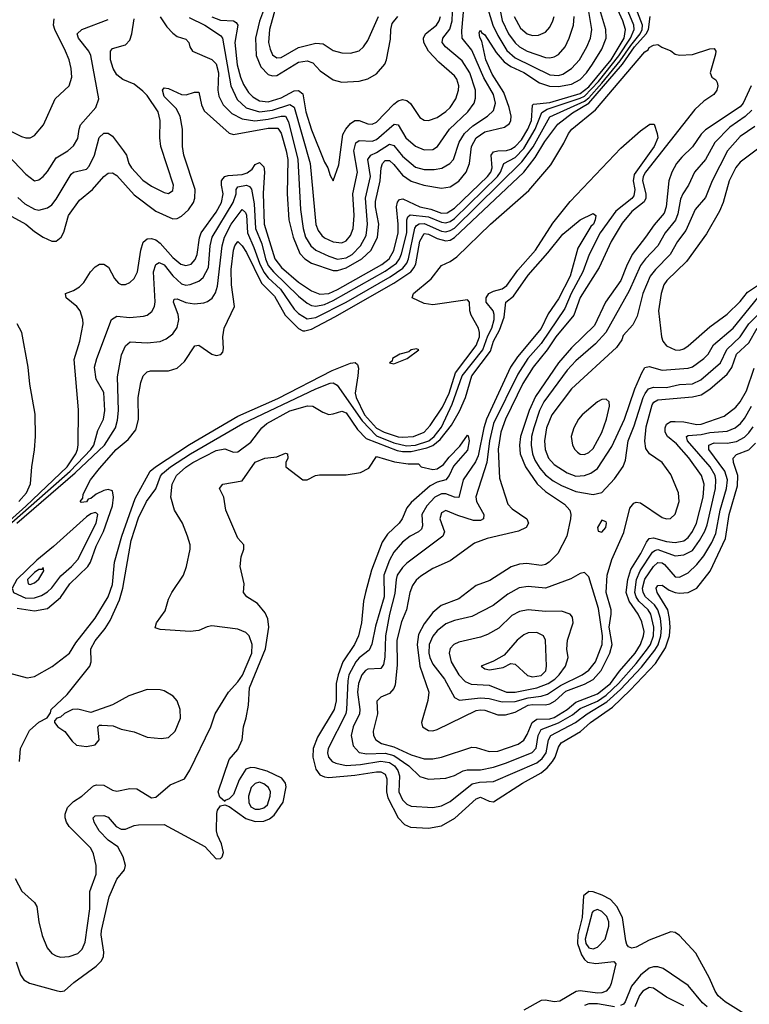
# Model space of a CAD drawing. Header units: inches. Extents: x 884549 to 1028252, y 526810 to 653624.
# Tile 623 of 656: x 976502 to 979872, y 553529 to 558075. Entities that reach past the tile are written whole.
import ezdxf

# ---------------------------------------------------------------- set-up
doc = ezdxf.new("R2010")
doc.units = ezdxf.units.IN
doc.header["$MEASUREMENT"] = 0
doc.layers.add('A9575', color=7, linetype='Continuous')

msp = doc.modelspace()

# ---------------------------------------------------------------- linework, layer by layer
at = {"layer": 'A9575', "color": 5}
for points, elevation in [([(976393, 555707), (976530.7, 555829.3), (976720.9, 556010), (976760.6, 556070), (976769.1, 556090), (976771.7, 556111.7), (976774.2, 556274.2), (976753.8, 556506.2), (976779.6, 556590), (976794.4, 556670), (976793.6, 556690), (976780.9, 556730), (976765.8, 556750), (976716.4, 556790), (976713, 556810), (976750, 556824.2), (976778.6, 556841.4), (976798.9, 556861.1), (976829.5, 556910), (976850, 556933), (976870, 556945.7), (976890, 556945.5), (976912, 556932), (976939.8, 556879.8), (976959, 556859), (976970, 556852.4), (976990, 556852.2), (977010, 556862), (977030, 556880.3), (977046.6, 556910), (977062.2, 557010), (977072.5, 557047.5), (977090, 557062.3), (977110, 557064.1), (977130, 557057.6), (977150, 557043), (977210, 556976.4), (977246.5, 556946.5), (977270, 556939.7), (977293.5, 556946.5), (977312.5, 556967.5), (977321.6, 556990), (977332.7, 557067.3), (977340.3, 557090), (977410, 557186.4), (977433.5, 557230), (977442.4, 557270), (977434, 557310), (977434.5, 557330), (977439.7, 557340.3), (977449.6, 557350.4), (977465, 557355), (977530, 557359.8), (977552.8, 557367.2), (977575, 557385), (977590, 557406.9), (977610, 557415.9), (977630, 557395.3), (977632.8, 557372.8), (977627.1, 557272.9), (977630.8, 557130), (977681.1, 556970), (977711.4, 556930), (977790, 556862.7), (977850, 556823.6), (977888.2, 556808.2), (977930, 556811.2), (977970, 556829), (978175.1, 556944.9), (978209.2, 556970.8), (978230.4, 557009.6), (978250.4, 557090), (978250.8, 557130), (978241.9, 557210), (978247.1, 557232.9), (978255.9, 557244.1), (978272.3, 557247.7), (978350, 557210.5), (978400.2, 557199.8), (978450, 557181.6), (978477, 557183), (978510, 557204.2), (978662.9, 557350), (978677.7, 557370), (978684.4, 557390), (978680.1, 557450), (978690, 557464.9), (978710, 557470), (978750, 557470.3), (978770, 557476.3), (978790, 557488.8), (978819.7, 557520.3), (978849.6, 557570), (978866.3, 557610), (978870, 557680.7), (978874.8, 557685.2), (978950, 557692), (979090, 557734.4), (979130, 557764.5), (979234.5, 557890), (979293.3, 557990), (979300.3, 558030), (979288.1, 558070), (979234.5, 558190)], 2180), ([(976439.5, 555730), (976734.4, 555990), (976831.3, 556090), (976843.8, 556110), (976862.4, 556177.6), (976888.7, 556230), (976895.2, 556270), (976890, 556353.3), (976855.8, 556415.8), (976847.9, 556470), (976858, 556510), (976925.7, 556690), (976950, 556706.1), (977010, 556699.8), (977073.5, 556706.5), (977090, 556711.2), (977112.7, 556727.3), (977124.2, 556750), (977127.2, 556772.8), (977120.6, 556910), (977130, 556945.2), (977145.6, 556954.4), (977170, 556942.3), (977210, 556892), (977250, 556854.8), (977270, 556849.6), (977290, 556852.3), (977330, 556867.8), (977350, 556885), (977373.3, 556930), (977381.7, 557030), (977391.4, 557070), (977488, 557230), (977501.9, 557270), (977501.7, 557290), (977510, 557302.5), (977550, 557311.5), (977564, 557304), (977572.6, 557292.6), (977585.1, 557225.1), (977590.9, 557110), (977619.8, 557039.8), (977636.6, 556970), (977650, 556940.6), (977674.7, 556910), (977790, 556797.7), (977830, 556766.6), (977850, 556755.9), (977870, 556751.8), (977910, 556760.5), (977950, 556778.1), (978190, 556913.4), (978242.1, 556950), (978256.3, 556970), (978265.6, 556994.4), (978290, 557090), (978290.6, 557150), (978295.1, 557164.9), (978305.9, 557174.1), (978390, 557164.4), (978450, 557140.3), (978470, 557137.6), (978490, 557143.2), (978510, 557156.9), (978708.8, 557350), (978722.1, 557370), (978738.1, 557410), (978790, 557438.8), (978830, 557480.2), (978883.1, 557570), (978913.3, 557646.7), (978938.9, 557661.1), (979090, 557711.9), (979110, 557722.4), (979175.7, 557790), (979270, 557907.1), (979323.1, 557990), (979339.8, 558030), (979338, 558050), (979289.7, 558170)], 2160), ([(976465.7, 557165.7), (976530, 557130), (976570, 557096.5), (976610, 557070.6), (976650, 557051.9), (976670, 557052.7), (976693.2, 557070), (976705.7, 557094.3), (976726.9, 557170), (976778.7, 557241.3), (976837.7, 557290), (976890, 557351), (976910, 557366.3), (976930, 557367.3), (976950, 557356.1), (977030, 557266), (977131, 557190), (977210, 557155), (977230, 557157.3), (977250, 557168.3), (977282.4, 557197.6), (977304.4, 557230), (977310.7, 557250), (977312, 557290), (977260.3, 557450), (977254, 557490), (977253.5, 557570), (977242.8, 557630), (977224.8, 557664.8), (977170, 557719.8), (977161.8, 557750), (977170, 557759.6), (977190, 557757.4), (977250, 557728.9), (977271.5, 557728.5), (977310, 557740.4), (977330, 557739.6), (977341.3, 557681.3), (977354, 557654), (977470, 557550.1), (977490, 557544.7), (977650, 557573.6), (977694, 557574), (977710.4, 557550.4), (977733.4, 557470), (977740.2, 557430), (977737, 557270), (977745.3, 557150), (977764.3, 557070), (977795.3, 556995.3), (977818.2, 556970), (977850, 556951), (977950, 556916.1), (977970, 556916.9), (978010, 556928.7), (978082.8, 556970), (978125.8, 557010), (978154.6, 557070), (978160.2, 557130), (978145.5, 557210), (978145.1, 557234.9), (978166.2, 557330), (978172.2, 557390), (978178, 557410), (978190, 557424.5), (978210, 557424.3), (978230, 557406.6), (978270, 557356.7), (978310, 557329.8), (978368.6, 557311.4), (978450, 557296.9), (978490, 557302.7), (978530, 557329.7), (978564.5, 557370), (978578.9, 557410), (978589.1, 557490), (978610.8, 557529.2), (978650, 557556.9), (978741.6, 557578.4), (978763.9, 557596.1), (978770.6, 557610), (978772.6, 557630), (978763.4, 557670), (978738.3, 557738.3), (978683.6, 557823.6), (978655.1, 557890), (978635.8, 557975.8), (978627.7, 557992.3), (978624.4, 558015.6), (978630, 558026.4), (978634.9, 558014.9), (978650, 558005.4), (978703.2, 557923.2), (978740.3, 557880.3), (978770, 557859.2), (978830.7, 557830.7), (978903.6, 557783.6), (978948.5, 557768.5), (978990, 557765.8), (979050, 557777.3), (979090, 557798.4), (979120.1, 557830), (979148.3, 557870), (979190, 557938.1), (979211.5, 557990), (979208.8, 558030), (979167.1, 558170)], 2220), ([(977150, 558087.2), (977181.9, 558041.9), (977210, 558012), (977230, 557997.2), (977270, 557985.5), (977283.8, 557970), (977288, 557950), (977300.5, 557930), (977390, 557891.5), (977410, 557870.8), (977420.6, 557830), (977417.8, 557750), (977422.1, 557722.1), (977441.7, 557681.7), (977481.4, 557641.4), (977530, 557616.9), (977588.4, 557608.4), (977650, 557614.7), (977710, 557629.6), (977730, 557628.8), (977743.6, 557603.6), (977786.5, 557430), (977799, 557199), (977811.3, 557111.3), (977822.4, 557070), (977846.7, 557030), (977870, 557010.9), (977930, 556982.4), (977970, 556969.8), (978010, 556975), (978036.9, 556990), (978075.7, 557030), (978101.6, 557078.4), (978108.8, 557130), (978099.4, 557250), (978123, 557350), (978110.3, 557430), (978123.7, 557450), (978150, 557461), (978210, 557500.4), (978230, 557494.5), (978270, 557445.1), (978330, 557393.3), (978370, 557382.9), (978416.9, 557383.1), (978451.3, 557388.7), (978489.1, 557410), (978505.3, 557430), (978531.4, 557510), (978556.9, 557550), (978594.7, 557585.3), (978663.4, 557630), (978690, 557655.2), (978699.4, 557690), (978689.9, 557730), (978645.7, 557805.7), (978590, 557934), (978545.1, 557990), (978543.9, 558023.9), (978554.6, 558145.4)], 2240), ([(977284.8, 558084.8), (977356.4, 558050), (977430, 558002.2), (977439.2, 557990), (977477.7, 557770), (977505.8, 557705.8), (977548.1, 557668.1), (977609.8, 557649.8), (977670, 557656.5), (977750, 557682.5), (977770, 557671.3), (977843.4, 557410), (977869.5, 557129.5), (977880.9, 557100.9), (977898.1, 557078.1), (977910, 557068), (977950, 557049.3), (977990, 557044.2), (978010, 557054.4), (978030, 557078.2), (978042.3, 557110), (978046.2, 557170), (978040.8, 557270), (978062.4, 557370), (978045.3, 557470), (978054, 557506), (978070, 557517.2), (978130, 557513.5), (978150, 557521.1), (978232, 557592), (978250, 557588.6), (978285.9, 557530), (978330, 557490.7), (978370, 557473.4), (978410, 557475.8), (978431.2, 557490), (978487.6, 557570), (978571.4, 557650), (978600.4, 557690), (978607.4, 557712.6), (978607.3, 557750), (978581.7, 557830), (978545.4, 557885.4), (978468.4, 557950), (978454, 557970), (978456.4, 557990), (978489.3, 558030.7), (978499.7, 558070), (978502.6, 558150)], 2260), ([(977632, 558130), (977610, 558067.3), (977590.9, 557990), (977594.7, 557910), (977616.3, 557856.3), (977650, 557821.9), (977670, 557815.5), (977690, 557817.7), (977790, 557878.1), (977830, 557885), (977855.7, 557875.7), (977890, 557839.3), (977950, 557797.6), (977990, 557786.7), (978070, 557790.7), (978110, 557801), (978150, 557824.3), (978188.6, 557870), (978196.7, 557890), (978214.9, 557985.1), (978216.3, 558030), (978222.8, 558057.2), (978247.8, 558090)], 2320), ([(977684.2, 558130), (977655.9, 558030), (977651.9, 557970), (977658.5, 557938.5), (977670, 557912.3), (977690, 557898.1), (977710, 557899.8), (977790, 557946.8), (977870, 557967), (977903.3, 557963.3), (977950, 557932.7), (977990, 557922.3), (978030, 557920.6), (978070, 557931.1), (978090, 557949.2), (978110, 557979), (978158.7, 558090)], 2340), ([(978662.2, 558130), (978687, 558050), (978710, 558001.5), (978752.3, 557932.3), (978790, 557898.3), (978950, 557820.4), (978990, 557817.4), (979010, 557822.9), (979050.7, 557849.3), (979087.1, 557890), (979121.8, 557950), (979138.7, 557990), (979143.8, 558030), (979125, 558150)], 2240), ([(976489, 555750), (976758.1, 555981.9), (976893.2, 556110), (976944.1, 556190), (976954.2, 556225.8), (976957.6, 556270), (976953.4, 556426.6), (976971.9, 556528.1), (976990, 556568.9), (977012.6, 556587.4), (977090, 556583), (977150, 556588.6), (977178.8, 556601.2), (977210, 556624.2), (977230, 556653.1), (977237, 556690), (977233.4, 556713.4), (977212.2, 556770), (977214.9, 556785.1), (977230, 556786.4), (977269.7, 556769.7), (977310, 556762.4), (977352.4, 556767.6), (977370, 556773.8), (977391.1, 556788.9), (977407.1, 556812.9), (977416.1, 556843.9), (977437.9, 557030), (977448.3, 557070), (977479.3, 557130), (977530, 557197.8), (977544.9, 557184.9), (977550, 557171.8), (977554.5, 557090), (977583.7, 557023.7), (977608.9, 556950), (977630, 556908.5), (977650, 556882.4), (977706.4, 556830), (977770, 556738.6), (977790, 556717.7), (977830, 556694.2), (977870, 556699.1), (978010, 556770.8), (978213, 556887), (978272.1, 556927.9), (978289.5, 556950), (978297.1, 556970), (978327.5, 557112.5), (978334.8, 557125.2), (978347.7, 557132.3), (978370, 557133.4), (978450, 557098.8), (978470, 557096), (978490, 557100.8), (978510, 557112.7), (978821.8, 557418.2), (978873, 557487), (978950, 557626.1), (979110, 557699), (979130, 557714.2), (979190, 557781.2), (979275.9, 557884.1), (979324, 557956), (979368.3, 558010), (979377.1, 558030), (979378.6, 558050), (979355.1, 558110)], 2140), ([(976490, 555358.2), (976570, 555345.1), (976630, 555355.8), (976690, 555407.7), (976734, 555470), (976817, 555550), (976829.4, 555570), (976855.9, 555644.1), (976888.7, 555711.3), (976930.2, 555830), (976935.6, 555870), (976930, 555899.8), (976910, 555906.4), (976890, 555901.5), (976855.6, 555884.4), (976830, 555864.4), (976818.5, 555861.5), (976810, 555848.8), (976785.2, 555845.2), (976782, 555850), (976794, 555866), (976795.3, 555884.7), (976829.3, 555950), (976870, 556002.8), (976947.9, 556090), (977003.1, 556136.9), (977039, 556181), (977050.5, 556229.5), (977049.4, 556330.6), (977061, 556399), (977071.5, 556430), (977090, 556448.5), (977106.1, 556453.9), (977190, 556453.3), (977230, 556465.7), (977263.4, 556496.6), (977310.4, 556569.6), (977330, 556572.6), (977390, 556530.6), (977410, 556525), (977431.2, 556528.8), (977439.5, 556540.5), (977443.9, 556556.1), (977440.4, 556610), (977446.5, 556650), (977493.6, 556750), (977480.1, 556850), (977478.6, 556921.4), (977490, 557010.4), (977495.9, 557030), (977509, 557050), (977530, 557031.4), (977550, 557000.3), (977618.6, 556858.6), (977678.3, 556798.3), (977727.6, 556710), (977790, 556649.1), (977810, 556638.8), (977818.9, 556638.9), (977850, 556645.5), (977957.7, 556702.3), (978230, 556858.2), (978308.2, 556910), (978324.7, 556930), (978331.7, 556948.3), (978350, 557051.5), (978370, 557087.4), (978390, 557084.2), (978430, 557064.6), (978470, 557054.1), (978490, 557057.5), (978510, 557069.1), (978830, 557371.5), (978882.1, 557437.9), (978927.9, 557512.1), (978986.9, 557593.1), (979055.5, 557644.5), (979130.4, 557689.6), (979286.8, 557870), (979342.3, 557950), (979395.2, 558010), (979405.6, 558030), (979414.5, 558090)], 2120), ([(977390, 558088.5), (977430, 558072), (977489.3, 558069.3), (977502.2, 558062.2), (977509.1, 558049.1), (977495.4, 557970), (977506.9, 557866.9), (977521.9, 557810), (977536, 557776), (977559, 557739), (977578.7, 557718.7), (977610, 557700.2), (977650, 557695.5), (977710, 557714.4), (977770, 557746.8), (977790, 557747.8), (977810, 557732.8), (977823.8, 557650), (977850, 557566.5), (977910, 557417.3), (977925.4, 557390), (977935.5, 557355.5), (977950, 557331.3), (977975.8, 557404.2), (977995.1, 557544.9), (978008.2, 557570), (978030, 557596.1), (978050, 557608.8), (978070, 557609.6), (978110, 557593.8), (978130, 557592.5), (978150, 557601.1), (978230, 557684.9), (978250, 557700.3), (978270, 557705.6), (978290, 557701.3), (978307.2, 557687.2), (978350, 557622.8), (978370, 557610.2), (978390, 557608.6), (978430, 557623.5), (978470, 557650.6), (978490.4, 557670), (978516, 557710), (978528.7, 557750), (978529.9, 557769.9), (978520.4, 557800.4), (978510, 557815.8), (978438.1, 557878.1), (978390, 557928.7), (978368.8, 557970), (978367.6, 557990), (978376.4, 558010), (978426.5, 558050), (978439.9, 558070), (978446.3, 558090)], 2280), ([(978722.3, 558110), (978731.1, 558071.1), (978760.1, 558010), (978790, 557967.3), (978810, 557949.7), (978845.1, 557930), (978930, 557900.1), (978950, 557898.3), (978970, 557902.7), (978990, 557914.4), (979021.1, 557950), (979040.4, 557990), (979060.4, 558050), (979063.7, 558090)], 2260), ([(978785.2, 558090), (978815.5, 558035.5), (978846, 558010), (978870, 558002.4), (978897.5, 558002.5), (978930, 558017.4), (978950, 558040.2), (978964.5, 558070), (978969.9, 558090.1)], 2280), ([(976350, 557614.2), (976510, 557536.1), (976530, 557529.1), (976550, 557529.1), (976570, 557540.2), (976611.5, 557590), (976666.2, 557710), (976730.8, 557770), (976742.4, 557810), (976739.2, 557850), (976729.9, 557890), (976714.1, 557930), (976663.5, 558030), (976657.6, 558050), (976661.1, 558078.9)], 2280), ([(976419.1, 557479.1), (976530, 557361.4), (976570, 557330.2), (976590, 557334.7), (976610, 557351.1), (976630, 557374.4), (976670, 557437.2), (976723.6, 557470), (976750, 557492.2), (976770, 557525.5), (976776.1, 557570), (976783.4, 557590), (976853.2, 557670), (976868.2, 557710), (976831.3, 557910), (976820.7, 557930), (976773.4, 557990), (976767.5, 558010), (976788.3, 558030), (976910, 558075.7)], 2260), ([(976494, 557254), (976525.3, 557225.3), (976570, 557199.2), (976590, 557194.6), (976630, 557206), (976650, 557219.8), (976670, 557245.4), (976739.2, 557360.8), (976750, 557370.7), (976810, 557385), (976822.2, 557397.8), (976846.7, 557450), (976869.6, 557530.4), (976890, 557550.1), (976910, 557551.5), (976930, 557537.3), (976981, 557470), (976994.7, 557450), (977006.8, 557410), (977017.6, 557390), (977070, 557333.2), (977110, 557305.8), (977170, 557277.5), (977190, 557272.8), (977210, 557285.5), (977211.9, 557310), (977153.6, 557490), (977148.9, 557530), (977150.4, 557610), (977141, 557650), (977090, 557725.3), (977070, 557745.4), (977030, 557776.5), (976978.1, 557798.1), (976950, 557820.2), (976933.4, 557850), (976921.8, 557890), (976921.4, 557930), (976930, 557941.2), (976990, 557959), (977010, 557979.5), (977020.6, 558010), (977030, 558078.7)], 2240), ([(976450, 555059.1), (976536.7, 555036.7), (976570, 555042.7), (976651.6, 555088.4), (976732.1, 555150), (976761.5, 555198.5), (976850, 555311.3), (976909.9, 555410), (976930, 555466.5), (976940.5, 555570), (976973.5, 555690), (977035.1, 555864.9), (977104.8, 555990), (977128.9, 556011.1), (977286.1, 556113.9), (977510, 556244.6), (977693.9, 556326.1), (977944.9, 556455.1), (978030, 556488.4), (978051.9, 556491.9), (978062.4, 556482.4), (978066.2, 556466.2), (978064.3, 556430), (978052, 556350), (978055.8, 556330), (978095, 556250), (978150, 556188.3), (978185.1, 556170), (978250, 556149.6), (978270, 556147.4), (978320.5, 556150), (978370, 556170.8), (978398.4, 556201.6), (978454.8, 556285.2), (978485.1, 556350), (978515.3, 556444.7), (978609.7, 556570), (978626.2, 556610), (978626.1, 556630), (978621.2, 556650), (978587, 556710), (978580.3, 556730), (978579.4, 556770), (978570, 556781.2), (978410, 556757.6), (978370, 556764.5), (978314, 556790), (978321, 556810), (978401.8, 556878.2), (978450, 556940.5), (978490, 556958.7), (978520.4, 556979.6), (978676.6, 557130), (978853.4, 557286.6), (978955.6, 557404.4), (979015.7, 557504.3), (979036.5, 557550), (979052.7, 557570), (979161.2, 557658.8), (979390, 557926.4), (979404.2, 557935.8), (979410, 557945.7), (979430, 557956.6), (979450, 557960.5), (979467.6, 557947.6), (979510, 557930.5), (979530, 557915.5), (979550, 557910.4), (979610, 557913.7), (979690, 557940.2), (979710, 557942.4), (979717.8, 557930), (979715.8, 557915.8), (979690.4, 557830), (979699.1, 557810), (979716.9, 557796.9), (979724, 557784), (979726, 557770), (979721.5, 557750), (979708.3, 557730), (979661.9, 557698.1), (979619.8, 557660.2), (979392.7, 557370), (979382.1, 557350), (979378.5, 557330), (979394.1, 557270), (979393.8, 557250), (979386.4, 557233.6), (979330, 557188.6), (979284.9, 557135.1), (979234.4, 557050), (979178.2, 556930), (979090, 556791.5), (979061.1, 556710), (978978.6, 556610), (978938.3, 556550), (978873.1, 556470), (978825.6, 556394.4), (978746.5, 556230), (978724.5, 556170), (978711.4, 556091.4), (978717.9, 555957.9), (978757.3, 555837.3), (978776.2, 555816.2), (978844.7, 555770), (978852.4, 555750), (978841.1, 555730), (978806.2, 555713.8), (978660.5, 555679.5), (978602.5, 555657.5), (978490, 555576.6), (978410, 555540.4), (978354.1, 555505.9), (978332.8, 555487.2), (978316.9, 555463.1), (978303.9, 555430), (978289.2, 555350), (978265.2, 555294.8), (978244.5, 555210), (978245.5, 555094.5), (978236.6, 555003.4), (978230, 554987.1), (978210, 554963.9), (978170, 554946.4), (978151.2, 554928.8), (978155.2, 554870), (978134.8, 554790), (978136.3, 554770), (978146.8, 554750), (978173.4, 554733.4), (978230, 554718.4), (978310, 554680.8), (978370, 554663), (978410, 554662.3), (978450, 554669.3), (978590, 554716.4), (978610, 554714.7), (978670, 554696.3), (978710, 554697.2), (978803.7, 554730), (978830, 554747.7), (978846, 554774), (978869.1, 554830), (978890, 554845.4), (978950, 554847.2), (978970, 554853.5), (979031.3, 554890), (979070, 554923.4), (979170, 554962.3), (979230, 555010.5), (979272.3, 555067.7), (979344.3, 555150), (979369.7, 555190), (979383.9, 555230), (979386, 555250), (979374.9, 555294.9), (979358, 555330), (979316.8, 555390), (979303.7, 555430), (979310.5, 555489.5), (979324.3, 555535.7), (979370.3, 555609.7), (979396.7, 555663.3), (979410, 555678.9), (979430, 555682.3), (979490, 555665.4), (979530, 555661.5), (979570, 555669.4), (979590, 555683.9), (979610, 555712.4), (979627.7, 555750), (979658.7, 555870), (979663.5, 555930), (979651.6, 555970), (979592.4, 556052.4), (979535.9, 556115.9), (979494.1, 556150), (979483.9, 556170), (979484, 556190), (979490, 556206.8), (979510, 556219), (979530, 556220.4), (979570, 556218.6), (979630, 556205.3), (979650, 556207), (979756.2, 556243.8), (979810, 556286.1), (979830, 556311.2), (979858.3, 556361.7), (979894.1, 556465.9)], 2080), ([(979880.3, 557770), (979844.1, 557690), (979830, 557672.8), (979670, 557565.7), (979650, 557546), (979610, 557487.4), (979560.1, 557439.9), (979535.7, 557410), (979513.5, 557370), (979500.1, 557330), (979488.4, 557210), (979478.5, 557181.5), (979431.7, 557128.3), (979393.1, 557070), (979331.1, 556990), (979303.9, 556936.1), (979278.5, 556870), (979207.7, 556770), (979157.6, 556662.4), (979050, 556559.6), (978990.6, 556490), (978884.6, 556335.4), (978855.5, 556270), (978814.9, 556150), (978810, 556110), (978813.5, 556070), (978837.9, 556010), (978891.9, 555931.9), (978930, 555896.4), (979018.1, 555838.1), (979042.7, 555810), (979047.4, 555790), (979045.9, 555770), (979029.2, 555690.8), (978987.1, 555610), (978948.1, 555570), (978930, 555559.2), (978910, 555555.2), (978843.6, 555563.6), (978810, 555560.3), (978772.1, 555547.9), (978674, 555486), (978610, 555463.2), (978530, 555400.4), (978448.1, 555370), (978410, 555338.3), (978370, 555286.2), (978343.3, 555236.7), (978337.2, 555190), (978349.6, 555089.6), (978391.2, 554970), (978387.7, 554932.3), (978357.4, 554830), (978363.2, 554810), (978390, 554793.4), (978410, 554791.7), (978430, 554798.1), (978610, 554884.9), (978630, 554888.6), (978650, 554886.2), (978710, 554866.1), (978745.2, 554865.2), (978790, 554877.7), (978850, 554910), (978870, 554913.8), (978930, 554911.5), (978950, 554916.3), (978974.7, 554930), (979024.6, 554975.4), (979110, 555006.3), (979150, 555029.1), (979188.1, 555070), (979227, 555150), (979238.4, 555190), (979224.3, 555270), (979234.5, 555330), (979233.9, 555350), (979210.4, 555430), (979215.9, 555510), (979236.9, 555583.1), (979292.4, 555707.6), (979320.5, 555819.5), (979337.8, 555842.2), (979350, 555846.9), (979370, 555843.9), (979470, 555776.4), (979490, 555770.4), (979507.7, 555772.3), (979530, 555791.8), (979548.4, 555850), (979545.3, 555890), (979510, 555974.9), (979470, 556029.9), (979411.1, 556070), (979394.4, 556094.4), (979389.5, 556129.5), (979394.9, 556194.9), (979422.9, 556297.1), (979430.9, 556309.1), (979450, 556319.8), (979610, 556333.8), (979650, 556342.4), (979690, 556368.4), (979770, 556438), (979791.3, 556468.8), (979812.2, 556530), (979870, 556582.2), (979908.6, 556650)], 2120), ([(979883.7, 557656.3), (979852.9, 557627.1), (979781.7, 557578.3), (979712.7, 557507.3), (979670.3, 557429.7), (979619.5, 557370), (979590.7, 557310), (979564.6, 557270), (979554.1, 557245.9), (979542.2, 557177.8), (979531.2, 557148.8), (979483.1, 557090), (979450, 557030), (979391.9, 556970), (979370, 556940.2), (979316.5, 556823.5), (979209.1, 556630.9), (979162, 556578), (979070, 556499), (979030, 556457.4), (978922.3, 556310), (978903.2, 556270), (978876.7, 556190), (978866.5, 556150), (978863.6, 556110), (978870.1, 556070), (978881.6, 556041.6), (978903.9, 556003.9), (978930, 555974), (978966, 555946), (979004, 555924), (979070, 555896.9), (979150, 555881.9), (979190, 555892.4), (979250, 555955.4), (979288.8, 556011.2), (979299.3, 556040.7), (979312, 556130), (979340.3, 556199.7), (979381.6, 556330), (979390.4, 556349.6), (979406.9, 556370), (979430, 556378.8), (979490, 556376.6), (979550, 556389.7), (979610, 556393.2), (979647.4, 556412.6), (979738.7, 556490), (979767.4, 556552.6), (979829.4, 556610.6), (979870, 556671.1), (979929.4, 556730.6)], 2140), ([(976501.1, 554650), (976505.2, 554710), (976547.7, 554792.3), (976590, 554831), (976629.1, 554850.9), (976644.7, 554875.3), (976646.6, 554890), (976721.2, 554958.8), (976826.6, 555090), (976831.4, 555110), (976830.5, 555170), (976850, 555207.7), (976896.2, 555263.8), (976919.2, 555300.8), (976963.4, 555396.6), (976978.3, 555450), (977017.3, 555670), (977050, 555775.3), (977088.1, 555850), (977130.5, 555909.5), (977152.3, 555967.7), (977161.2, 555978.8), (977198.4, 556010), (977290.7, 556070.7), (977533.1, 556210), (977870.5, 556370.5), (977936.2, 556396.2), (977950, 556397.5), (977967.9, 556387.9), (978083, 556223), (978150, 556153.4), (978230, 556121), (978287.9, 556107.9), (978330, 556111), (978391.2, 556130), (978415.7, 556150), (978450, 556194.1), (978499.8, 556300.2), (978545, 556430), (978640.4, 556550), (978664.7, 556615.3), (978683, 556650), (978693, 556690), (978692.9, 556712.9), (978689, 556730), (978657.2, 556770), (978656.8, 556790), (978668.4, 556810), (978690, 556821.4), (978730, 556832.8), (978752.3, 556847.7), (978802.2, 556917.8), (978884.8, 557010), (978964.7, 557135.3), (979043.9, 557236.1), (979278.1, 557481.9), (979370, 557562.2), (979411.8, 557591.8), (979432.5, 557592.5), (979447, 557550), (979449, 557530), (979432, 557490), (979340.7, 557359.3), (979335.6, 557330), (979343.1, 557290), (979338.2, 557261.8), (979330, 557249.9), (979255.4, 557190), (979183.7, 557090), (979132, 556990), (979102.3, 556910), (979049.1, 556810), (979019.3, 556740.7), (978910, 556579.9), (978848.5, 556510), (978802, 556438), (978690.7, 556210), (978672.4, 556130), (978659.9, 556030), (978608.6, 555871.4), (978612.4, 555850), (978646, 555790), (978644.2, 555770), (978630, 555763.1), (978597.3, 555762.7), (978524.9, 555784.9), (978470, 555809.1), (978450, 555798.4), (978441.9, 555770), (978463.5, 555710), (978456.8, 555690), (978290, 555564.9), (978270, 555545.4), (978246, 555510), (978240.1, 555490), (978234.1, 555425.9), (978210.1, 555330), (978191.3, 555230), (978187.8, 555132.2), (978181.6, 555098.4), (978170, 555079.5), (978110, 555076.6), (978099.4, 555070), (978082.5, 555050), (978066.7, 555010), (978062.3, 554970), (978072.5, 554890), (978071.2, 554870), (978042.9, 554810), (978032.2, 554770), (978042.7, 554722.7), (978070, 554692.1), (978104.7, 554684.7), (978190, 554687.8), (978230, 554677.9), (978298.8, 554630), (978350, 554580.5), (978390, 554568.1), (978470, 554573.7), (978510, 554585.9), (978550, 554606.9), (978568.4, 554611.6), (978630, 554611.5), (978690, 554623.8), (978750, 554643.1), (978868.9, 554691.1), (978888, 554712), (978897.4, 554770), (978910, 554798), (978990, 554828.7), (979054.6, 554865.4), (979090, 554894.3), (979170, 554929.1), (979210, 554956.3), (979267.8, 555010), (979350, 555102.8), (979402.2, 555170), (979414.9, 555190), (979430, 555230), (979430.9, 555270), (979416.4, 555330), (979404.8, 555350), (979362.1, 555390), (979349.3, 555410), (979343.6, 555430), (979350.1, 555489.9), (979367.3, 555530), (979424.3, 555615.7), (979435.4, 555624.6), (979450, 555628.4), (979530, 555599.9), (979570, 555604.3), (979610, 555624.7), (979642.6, 555670), (979666.9, 555713.1), (979677.4, 555742.6), (979715.8, 555910), (979717.4, 555950), (979713.6, 555970), (979691.4, 556010), (979586.7, 556130), (979581.7, 556150), (979590, 556154.8), (979650, 556158.9), (979690, 556168.2), (979770, 556175.2), (979805.9, 556190), (979830.8, 556210), (979850, 556233.3), (979882.7, 556290)], 2060), ([(979897.8, 557582.2), (979830, 557534.9), (979771.9, 557470), (979701, 557330), (979670, 557253.8), (979622, 557198), (979578.7, 557101.3), (979540.7, 557050), (979506.5, 556990), (979438.2, 556921.8), (979414.4, 556890), (979380.8, 556810), (979353.6, 556706.4), (979333.8, 556666.2), (979290, 556616.2), (979282.8, 556597.2), (979258, 556562), (979050.1, 556370), (978959.6, 556250), (978935.2, 556190), (978925.8, 556130), (978928.3, 556090), (978944.6, 556050), (978970, 556020.8), (979030, 555983.1), (979070, 555967.9), (979110, 555969.7), (979139.4, 555980.6), (979170, 556002.6), (979236.3, 556103.7), (979295.7, 556230), (979343.2, 556370), (979375, 556445), (979390, 556469.3), (979410, 556474.3), (979470, 556457.1), (979590, 556465.3), (979610, 556471.5), (979661.6, 556510), (979681.1, 556530), (979706.5, 556573.5), (979797.4, 556650), (979911.5, 556790)], 2160), ([(979939.9, 557500.1), (979830, 557417.5), (979810, 557392.5), (979778.8, 557330), (979750.5, 557230), (979734.5, 557190), (979673.7, 557086.3), (979581.8, 556958.2), (979491.5, 556870), (979477.3, 556850), (979464.4, 556810), (979452.6, 556730), (979465.8, 556610), (979473.2, 556590), (979490, 556568.6), (979530, 556550.1), (979550, 556549), (979570, 556555.1), (979590, 556568.7), (979690, 556656.8), (979770, 556715.5), (979830, 556773.5), (979863, 556817), (979914.9, 556850)], 2180), ([(976481.1, 554110), (976511.5, 554051.5), (976570, 553999.2), (976580.5, 553980.5), (976590.6, 553910), (976606.3, 553846.3), (976629, 553789), (976650, 553763.9), (976670, 553752), (976690, 553746.7), (976730, 553748.9), (976770, 553763.2), (976790, 553783.5), (976804.2, 553815.8), (976826, 553970), (976825.8, 554050), (976854.9, 554130), (976855.2, 554170), (976843.4, 554223.4), (976829.8, 554250), (976731, 554350), (976717.9, 554370), (976712, 554390), (976712.5, 554407.5), (976723, 554437), (976750, 554465.4), (976788.3, 554490), (976842.9, 554537.1), (976857.3, 554542.7), (976890, 554541.1), (976930, 554517.4), (976950, 554512.3), (977010, 554525.4), (977043.4, 554523.4), (977110, 554481.6), (977130, 554484.9), (977197.1, 554542.9), (977263.1, 554570), (977288.2, 554610), (977384.4, 554810), (977404.9, 554870), (977465.9, 554970), (977510, 555017.6), (977530.9, 555049.1), (977573.8, 555150), (977576.1, 555190), (977562.3, 555230), (977546.1, 555246.1), (977510, 555261.2), (977390, 555276.4), (977367.9, 555272.1), (977330, 555255.1), (977289.6, 555249.6), (977150, 555258.9), (977127.5, 555267.5), (977134.2, 555290), (977173.9, 555346.1), (977190, 555398.9), (977205, 555430), (977258.5, 555510), (977271.7, 555550), (977288.7, 555630), (977288.7, 555650), (977277.4, 555690), (977254.4, 555750), (977217, 555810), (977199.6, 555870), (977205.9, 555930), (977226.3, 555970), (977270, 556008.7), (977302, 556030), (977410, 556086.5), (977450, 556093.6), (977490, 556078.6), (977510, 556079.7), (977570, 556124.6), (977620.2, 556190), (977643.4, 556210), (977750, 556268.6), (977831.9, 556291.9), (977856.4, 556290), (977902.2, 556262.2), (977930, 556252.6), (977950, 556254.3), (977990, 556267.9), (978010, 556260.1), (978062.5, 556182.5), (978101.5, 556141.5), (978245.8, 556085.8), (978270, 556080.8), (978310, 556080.4), (978382.4, 556097.6), (978410.6, 556109.4), (978443.3, 556136.7), (978496.7, 556203.3), (978533, 556267), (978560.4, 556330), (978590.9, 556430), (978676, 556544), (978690, 556590.6), (978718, 556642), (978739.3, 556700.7), (978747.5, 556770), (978782, 556798), (978850, 556895.7), (978941.9, 556998.1), (979010, 557084.6), (979090, 557150.4), (979150, 557180.3), (979163.1, 557170), (979159.8, 557150), (979151.7, 557130), (979140.6, 557119.4), (979080.2, 557019.8), (979044.7, 556890), (978990, 556785.6), (978943.5, 556716.5), (978910, 556649.3), (978801.2, 556518.8), (978769.1, 556470.9), (978657.7, 556230), (978645.6, 556190), (978619.4, 556060.6), (978606.9, 556033.1), (978550, 555950), (978530.8, 555869.2), (978510, 555870.9), (978470, 555886), (978450, 555886.4), (978419, 555870), (978382.5, 555830), (978358.8, 555790), (978361.9, 555738.1), (978357.1, 555722.9), (978344, 555710), (978305, 555690), (978270, 555662.4), (978230, 555616.4), (978210, 555580.2), (978184.3, 555510), (978184.9, 555410), (978144.9, 555275.1), (978129.1, 555190.9), (978115.7, 555164.3), (978070, 555128.2), (978054.3, 555110), (978022.5, 555050), (978017.2, 555022.8), (978012, 554890), (978007.7, 554870), (977926.4, 554710), (977923.1, 554690), (977927.8, 554670), (977945.6, 554650), (977961.6, 554641.6), (978010, 554632.1), (978075.7, 554635.7), (978170, 554651.4), (978210, 554645.9), (978232.7, 554630), (978249, 554609), (978256.6, 554583.4), (978253.5, 554510), (978270, 554472.7), (978290, 554452.9), (978310, 554443.9), (978410, 554437.6), (978450, 554445), (978490, 554465.9), (978592.6, 554547.4), (978625.3, 554554.7), (978690, 554557.9), (978890, 554643.1), (978915.9, 554664.1), (978934.1, 554690), (978944.1, 554750), (978954.9, 554770), (979069.8, 554830.2), (979123.4, 554870), (979213.9, 554926.1), (979277.5, 554982.5), (979374.4, 555085.6), (979436.1, 555163.9), (979451, 555189), (979462.8, 555230), (979466.1, 555266.1), (979461.8, 555310), (979449.8, 555350), (979433.7, 555373.7), (979392.6, 555410), (979381, 555430), (979379, 555450), (979390, 555492.4), (979430, 555550.8), (979450, 555568.3), (979470, 555567), (979479.5, 555559.5), (979530, 555502.9), (979550, 555500.7), (979590, 555521.3), (979630, 555560.1), (979661.2, 555598.8), (979699.3, 555660.7), (979717.6, 555702.4), (979737.4, 555810), (979766.3, 555910), (979771.6, 555950), (979758.9, 555990), (979685.7, 556090), (979684.9, 556110), (979710, 556120.6), (979770, 556119.7), (979812.7, 556127.3), (979850, 556146.7), (979870, 556166.6), (979890, 556194.4)], 2040), ([(976498.3, 555850), (976533, 555890), (976552.6, 555932.6), (976557.4, 556010), (976570.7, 556089.3), (976574.8, 556150), (976573.1, 556253.1), (976548.6, 556391.4), (976541.5, 556470), (976511.2, 556630), (976489.8, 556670)], 2220), ([(976485.2, 553725.2), (976505.5, 553665.5), (976521.2, 553641.2), (976547.1, 553627.1), (976670, 553592.2), (976690, 553588), (976709.6, 553590.4), (976752.2, 553630), (976855.6, 553704.4), (976880.2, 553730), (976888.9, 553750), (976891.3, 553770), (976878.4, 553850), (976879.1, 553870), (976914.9, 554025.1), (976950, 554106.5), (976985.8, 554150), (976990.8, 554169.2), (976979.4, 554210), (976955.7, 554255.7), (976910, 554286.7), (976868.4, 554330), (976846, 554370), (976841.6, 554390), (976850, 554399.3), (976890, 554400.9), (976910, 554392.3), (976947.9, 554350), (976970, 554338), (976990, 554337.7), (977030, 554354), (977050, 554357.4), (977170, 554358.5), (977357.6, 554257.6), (977410, 554200.3), (977430, 554202), (977437.2, 554210), (977442.7, 554230), (977434.6, 554270), (977415.3, 554310), (977410.6, 554330), (977412.1, 554410), (977415.3, 554424.7), (977430, 554445.3), (977450, 554449.2), (977470, 554442), (977547, 554387), (977590, 554373.3), (977630, 554375.2), (977655, 554385), (977678, 554402), (977718.4, 554461.6), (977732.8, 554532.8), (977729.7, 554550), (977713.3, 554573.3), (977645.1, 554605.1), (977590, 554620.9), (977570, 554622.3), (977546, 554614), (977515.3, 554564.7), (977490, 554496.9), (977470, 554476.9), (977450.5, 554469.5), (977450, 554466), (977425.7, 554485.7), (977418, 554510), (977470, 554659.3), (977510, 554705.5), (977529.8, 554750.2), (977535.5, 554810), (977548.4, 554851.6), (977558.6, 554910), (977564.1, 554990), (977637.6, 555170), (977652.5, 555270), (977648.5, 555308.5), (977636.5, 555336.5), (977600, 555380), (977551.6, 555410), (977536.3, 555430), (977539.1, 555470), (977519.7, 555550), (977525.4, 555594.6), (977537, 555630), (977537.2, 555650), (977510, 555681.2), (977453.3, 555810), (977445.1, 555870), (977424.2, 555910), (977440.7, 555930), (977530, 555946), (977590, 556031.7), (977634, 556050), (977690, 556055.8), (977730, 556073.4), (977738.8, 556070), (977741, 556050), (977731, 556030), (977731, 556010), (977810, 555951), (977830, 555951), (977868.7, 555970), (977886.4, 555973.6), (978010, 555973.5), (978076.5, 555983.5), (978115.1, 556004.9), (978150, 556058), (978233.3, 556033.3), (978295.6, 556024.4), (978344.7, 556024.7), (978356, 556010), (978410, 555997.4), (978430, 556001.1), (978459.3, 556020.7), (978485.5, 556054.5), (978534.9, 556105.1), (978570, 556156.3), (978573.5, 556153.5), (978578, 556130), (978570, 556086.6), (978506, 556014), (978485.4, 555970), (978470.8, 555950), (978430, 555939.9), (978397.6, 555922.4), (978310, 555846), (978290, 555820.8), (978268.3, 555770), (978254.6, 555750), (978200.6, 555699.4), (978176.8, 555663.2), (978126.6, 555533.4), (978098.8, 555430), (978090, 555389.4), (978080.6, 555290), (978067.3, 555230), (978048.3, 555190), (977995.2, 555110), (977972.7, 555050), (977964.1, 555010), (977963.3, 554930), (977955, 554890), (977877.8, 554762.2), (977857.7, 554710), (977855.9, 554670), (977870, 554613.8), (977888.5, 554588.5), (977910, 554578.5), (977930, 554576.4), (978050, 554587.6), (978150, 554602.3), (978170, 554601.5), (978190, 554591), (978198.2, 554570), (978195.5, 554510), (978202.7, 554482.7), (978250.3, 554390.3), (978278.8, 554358.8), (978306.6, 554346.6), (978390, 554342.4), (978450, 554353.5), (978511.9, 554388.1), (978610, 554476.9), (978630, 554484.6), (978670, 554467.2), (978690, 554463.3), (978824.7, 554550), (978910, 554598.1), (978938.6, 554621.4), (978963.6, 554650), (978975.7, 554670), (978990, 554716.1), (979003.6, 554736.4), (979092.1, 554787.9), (979138.6, 554830), (979239.5, 554900.5), (979321.5, 554978.5), (979438.1, 555101.9), (979485.4, 555174.6), (979503, 555230), (979505.6, 555270), (979503.8, 555310), (979494.9, 555350), (979446.8, 555430), (979442, 555450), (979450, 555462.3), (979470, 555464), (979501.1, 555441.1), (979530, 555430.9), (979550, 555427.3), (979590, 555430.7), (979630, 555450.1), (979690.7, 555529.3), (979761.2, 555678.8), (979779.6, 555790), (979817.6, 555922.4), (979818.4, 555970), (979799.3, 556030), (979798, 556050), (979812.5, 556067.5), (979870.4, 556089.6), (979900.9, 556119.1)], 2020), ([(979871.4, 553471.4), (979760.8, 553540.8), (979728.7, 553568.7), (979713.5, 553590), (979687.4, 553650), (979625.4, 553765.4), (979550, 553846), (979530, 553859.8), (979510, 553863.1), (979410, 553824.8), (979350, 553792.2), (979330, 553788.3), (979314.2, 553794.2), (979305.7, 553805.7), (979302, 553822), (979286.3, 553930), (979260.7, 553980.7), (979230, 554012.2), (979192.4, 554032.4), (979150, 554048), (979130, 554049.9), (979106.7, 554030), (979100.4, 553930), (979079.6, 553850), (979078, 553810), (979096.7, 553756.7), (979110, 553736.1), (979124.1, 553724.1), (979163.4, 553716.6), (979246.9, 553726.9), (979255.8, 553715.8), (979234.3, 553625.7), (979228.4, 553610), (979210.5, 553589.5), (979190, 553581.6), (979170, 553580.5), (979090, 553591), (979071.9, 553588.1), (978996.5, 553543.5), (978970, 553539.7), (978930, 553547.8), (978910, 553546.8), (978830, 553501.2)], 2020), ([(979676.9, 553516.9), (979655.9, 553535.9), (979590, 553615.4), (979474.1, 553694.1), (979450, 553702), (979430, 553702.1), (979410, 553695.8), (979370, 553663.1), (979327.2, 553612.8), (979299.2, 553540.8), (979291.1, 553530), (979276.3, 553523.7)], 2040), ([(979570, 553522.2), (979490, 553561.2), (979430, 553603.4), (979410, 553605.9), (979380.4, 553590), (979364.3, 553570), (979342.4, 553517.6)], 2060), ([(979250, 553517.9), (979170, 553531), (979130, 553530.7), (979110, 553524.2)], 2040)]:
    msp.add_lwpolyline(points, dxfattribs=dict(at, elevation=elevation))
for points, elevation in [([(978334.9, 556554.9), (978310.7, 556550.7), (978298.6, 556541.4), (978257.1, 556530), (978224.3, 556510), (978221.7, 556498.3), (978210.7, 556490), (978230, 556485.7), (978291.1, 556510), (978345.2, 556550)], 2120), ([(979210, 556322), (979190, 556321), (979170, 556310.8), (979099.6, 556250), (979082.8, 556230), (979061.1, 556190), (979049.3, 556150), (979055.5, 556110), (979065.5, 556090), (979078.1, 556078.1), (979090, 556069.4), (979110, 556067.4), (979130, 556076), (979150, 556095), (979190, 556169.1), (979211.7, 556230), (979225.4, 556290), (979224.2, 556310)], 2180), ([(976850, 555799.9), (976830, 555793.6), (976810, 555780.2), (976657.8, 555642.2), (976581.1, 555578.9), (976488.4, 555490), (976467.8, 555450), (976473.9, 555430), (976530, 555404.5), (976570, 555405.5), (976603.2, 555416.8), (976630, 555433.3), (976650, 555452.3), (976692.2, 555507.8), (976741.5, 555550), (976770, 555582), (976854.8, 555750), (976862.4, 555790), (976857.1, 555797.1)], 2140), ([(979190, 555764.5), (979170.5, 555730), (979174, 555714), (979190, 555708.8), (979209.5, 555730), (979211.6, 555750), (979210, 555756)], 2140), ([(976610, 555546), (976604.2, 555535.8), (976590, 555536.3), (976570, 555523.1), (976537.4, 555490), (976541.7, 555470), (976550, 555467.7), (976570, 555475), (976590, 555491.8), (976612.7, 555530)], 2160), ([(979110, 555522.4), (979090, 555517.2), (979047.1, 555492.9), (978930, 555450.4), (978850, 555458.5), (978808.6, 555451.4), (978757.3, 555422.7), (978689.2, 555370), (978590, 555319), (978510, 555300.6), (978470, 555285.3), (978430, 555253.7), (978410, 555228.3), (978393.2, 555190), (978391.9, 555150), (978396.2, 555130), (978410, 555098.8), (978464.8, 555030), (978510, 554945.7), (978533.5, 554933.5), (978630, 554944.6), (978670, 554940.2), (978730, 554925.5), (978790, 554927.3), (978850, 554944.2), (978910, 554952.2), (978939.1, 554960.9), (978999.8, 555000.2), (979100.4, 555050), (979130, 555071.5), (979161.7, 555110), (979192.5, 555190), (979194, 555230), (979175.7, 555355.7), (979130, 555502)], 2140), ([(978850, 555350.4), (978810, 555342.9), (978775.3, 555324.7), (978714.8, 555265.2), (978663.3, 555236.7), (978630, 555223.6), (978530, 555201.4), (978507.3, 555190), (978490, 555171.8), (978485.9, 555150), (978495.5, 555110), (978529.8, 555049.8), (978558.8, 555018.8), (978587.3, 555007.3), (978670, 555002.1), (978750, 554970.1), (978790, 554969.4), (978890.6, 554989.4), (978942.4, 555010), (978974.2, 555030), (978994.4, 555050), (979023.1, 555090), (979035.8, 555130), (979028.6, 555168.6), (979031.5, 555210), (979058.8, 555290), (979055.6, 555315.6), (979045.1, 555330), (979004.7, 555344.7), (978930, 555342.6)], 2160), ([(978890, 555246.2), (978850, 555243.6), (978830, 555234.3), (978799.5, 555210), (978739.2, 555140.8), (978690, 555113.5), (978633.4, 555090), (978650, 555078.4), (978672.4, 555072.4), (978735.5, 555084.5), (978770, 555103.1), (978790, 555098.7), (978847, 555047), (978870, 555040.3), (978910, 555047), (978931.6, 555068.4), (978935.6, 555090), (978930.9, 555210), (978921.7, 555230)], 2180), ([(977090, 554982.6), (977006.8, 554953.2), (976930, 554911), (976830, 554876.2), (976770, 554891.1), (976746, 554890), (976708.3, 554871.7), (976690, 554854), (976674, 554850), (976662, 554838), (976662, 554830), (976678, 554810), (976710, 554787.7), (976743.8, 554743.8), (976764.8, 554724.8), (976810, 554719.8), (976850, 554727.1), (976868.8, 554750), (976863.6, 554810), (976870, 554817.1), (976881.7, 554818.3), (976934.3, 554814.3), (976970, 554799.5), (977030, 554786.5), (977090, 554762.2), (977155.9, 554755.9), (977190, 554760.6), (977220.7, 554790), (977244, 554850), (977242.8, 554890), (977229.8, 554929.8), (977210.8, 554950.8), (977170, 554976.4), (977150, 554981.1)], 2060), ([(977610, 554553.8), (977590, 554548.5), (977571.1, 554530), (977558.6, 554490), (977560.9, 554460.9), (977570, 554441), (977590, 554429.1), (977610, 554429.1), (977630, 554435.6), (977646.4, 554450), (977659.3, 554490), (977660.5, 554510), (977651.4, 554530), (977630, 554546.2)], 2040), ([(979170, 553966.4), (979150, 553959.6), (979146.5, 553953.5), (979113.2, 553830), (979116.7, 553810), (979130, 553790.1), (979150, 553784.4), (979170, 553792.5), (979205.7, 553830), (979223.5, 553890), (979223.4, 553910), (979214.1, 553934.1), (979190, 553958)], 2040)]:
    msp.add_lwpolyline(points, close=True, dxfattribs=dict(at, elevation=elevation))

doc.saveas('drawing.dxf')
